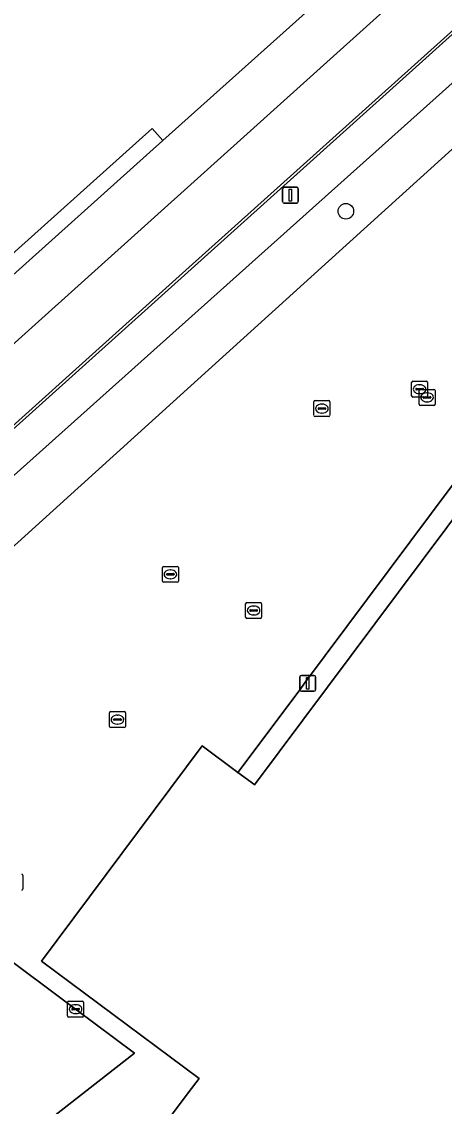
# Model space of a CAD drawing. Extents: x 159716 to 160783, y 383290 to 384031.
# Drawn here: x 160464.4 to 160490.9, y 383649.9 to 383718.1 of the extents above; entities that cross this region are included whole.
import ezdxf

# ---------------------------------------------------------------- set-up
doc = ezdxf.new("R2010")
doc.units = 0
for name, color, linetype in [('IMGEO_Boom', 7, 'Continuous'), ('IMGEO_Brandkraan', 7, 'Continuous'), ('IMGEO_Kolk', 7, 'Continuous'), ('IMGEO_Lichtmast', 7, 'Continuous'), ('IMGEO_Lijnafwatering', 7, 'Continuous'), ('IMGEO_Pand', 7, 'Continuous'), ('IMGEO_Pand_overbouw', 7, 'Continuous'), ('IMGEO_Parkeervlak_open', 7, 'Continuous'), ('IMGEO_Rijbaan_lokaal_gesloten', 7, 'Continuous'), ('IMGEO_Rijbaan_lokaal_open', 7, 'Continuous'), ('IMGEO_Rioolput', 7, 'Continuous'), ('IMGEO_Voetpad_open', 7, 'Continuous')]:
    doc.layers.add(name, color=color, linetype=linetype)

msp = doc.modelspace()

# ---------------------------------------------------------------- linework, layer by layer
at = {"layer": 'IMGEO_Boom'}
msp.add_circle((160484.723, 383706.16), 0.489, dxfattribs=at)
at = {"layer": 'IMGEO_Brandkraan'}
for p, q in [((160482.717, 383693.329), (160482.717, 383694.181)), ((160482.792, 383694.255), (160483.644, 383694.255)), ((160483.205, 383694.035), (160483.23, 383694.035)), ((160483.718, 383694.181), (160483.718, 383693.329)), ((160483.644, 383693.255), (160482.792, 383693.255)), ((160482.976, 383693.749), (160482.976, 383693.761)), ((160483.414, 383693.712), (160483.016, 383693.712)), ((160483.019, 383693.798), (160483.417, 383693.798)), ((160483.228, 383693.475), (160483.203, 383693.475)), ((160483.46, 383693.761), (160483.46, 383693.749))]:
    msp.add_line(p, q, dxfattribs=at)
for points in [[(160482.717, 383693.329), (160482.717, 383694.181)], [(160482.792, 383694.255), (160483.644, 383694.255)], [(160483.718, 383694.181), (160483.718, 383693.329)], [(160483.644, 383693.255), (160482.792, 383693.255)]]:
    msp.add_lwpolyline(points, dxfattribs=at)
for centre, radius, start, end in [((160482.794, 383694.179), 0.0765, 91.55205, 178.44795), ((160482.794, 383694.179), 0.0765, 91.55205, 178.44795), ((160483.642, 383694.179), 0.0765, 1.55205, 88.44795), ((160483.642, 383694.179), 0.0765, 1.55205, 88.44795), ((160482.794, 383693.331), 0.0765, 181.55205, 268.44795), ((160482.794, 383693.331), 0.0765, 181.55205, 268.44795), ((160483.016, 383693.758), 0.0403, 85.87752, 175.75265), ((160483.013, 383693.748), 0.0366, 178.93798, 274.71019), ((160483.417, 383693.755), 0.043, 264.86636, 352.45326), ((160483.421, 383693.76), 0.0386, 1.73085, 96.63898), ((160483.642, 383693.331), 0.0765, 271.55205, 358.44795), ((160483.642, 383693.331), 0.0765, 271.55205, 358.44795)]:
    msp.add_arc(centre, radius, start, end, dxfattribs=at)
for centre, major_axis, ratio, start_param, end_param in [((160483.204, 383693.755), (-0.387, 0.002), 0.722429, 4.712389, 7.853982), ((160483.229, 383693.755), (-0.39, 0.002), 0.717154, 1.570796, 4.712389)]:
    msp.add_ellipse(centre, major_axis=major_axis, ratio=ratio, start_param=start_param, end_param=end_param, dxfattribs=at)
at = {"layer": 'IMGEO_Kolk'}
for p, q in [((160488.858, 383694.546), (160488.858, 383695.398)), ((160488.933, 383695.472), (160489.785, 383695.472)), ((160489.346, 383695.252), (160489.371, 383695.252)), ((160489.859, 383695.398), (160489.859, 383694.546)), ((160489.117, 383694.966), (160489.117, 383694.978)), ((160489.555, 383694.929), (160489.157, 383694.929)), ((160489.16, 383695.015), (160489.558, 383695.015)), ((160489.369, 383694.692), (160489.344, 383694.692)), ((160489.601, 383694.978), (160489.601, 383694.966)), ((160489.785, 383694.472), (160488.933, 383694.472)), ((160473.195, 383682.908), (160473.195, 383683.76)), ((160473.27, 383683.834), (160474.122, 383683.834)), ((160473.683, 383683.614), (160473.708, 383683.614)), ((160474.196, 383683.76), (160474.196, 383682.908)), ((160473.454, 383683.328), (160473.454, 383683.34)), ((160473.892, 383683.291), (160473.494, 383683.291)), ((160473.497, 383683.377), (160473.895, 383683.377)), ((160473.706, 383683.054), (160473.681, 383683.054)), ((160473.938, 383683.34), (160473.938, 383683.328)), ((160474.122, 383682.834), (160473.27, 383682.834)), ((160478.5, 383681.562), (160479.352, 383681.562)), ((160478.425, 383680.636), (160478.425, 383681.488)), ((160478.684, 383681.056), (160478.684, 383681.068)), ((160479.122, 383681.019), (160478.724, 383681.019)), ((160478.727, 383681.105), (160479.125, 383681.105)), ((160478.913, 383681.342), (160478.938, 383681.342)), ((160479.168, 383681.068), (160479.168, 383681.056)), ((160479.426, 383681.488), (160479.426, 383680.636)), ((160479.352, 383680.562), (160478.5, 383680.562)), ((160478.936, 383680.782), (160478.911, 383680.782)), ((160469.87, 383673.776), (160469.87, 383674.628)), ((160469.945, 383674.702), (160470.797, 383674.702)), ((160470.129, 383674.196), (160470.129, 383674.208)), ((160470.567, 383674.159), (160470.169, 383674.159)), ((160470.172, 383674.245), (160470.57, 383674.245)), ((160470.358, 383674.482), (160470.383, 383674.482)), ((160470.613, 383674.208), (160470.613, 383674.196)), ((160470.871, 383674.628), (160470.871, 383673.776)), ((160470.797, 383673.702), (160469.945, 383673.702)), ((160470.381, 383673.922), (160470.356, 383673.922)), ((160464.424, 383664.405), (160464.424, 383663.553)), ((160467.236, 383655.573), (160467.236, 383656.425)), ((160467.311, 383656.499), (160468.163, 383656.499)), ((160468.237, 383656.425), (160468.237, 383655.573)), ((160467.495, 383655.993), (160467.495, 383656.005)), ((160467.933, 383655.956), (160467.535, 383655.956)), ((160467.538, 383656.042), (160467.936, 383656.042)), ((160467.747, 383655.719), (160467.722, 383655.719)), ((160467.724, 383656.279), (160467.749, 383656.279)), ((160467.979, 383656.005), (160467.979, 383655.993)), ((160468.163, 383655.499), (160467.311, 383655.499))]:
    msp.add_line(p, q, dxfattribs=at)
for points in [[(160488.858, 383694.546), (160488.858, 383695.398)], [(160488.933, 383695.472), (160489.785, 383695.472)], [(160489.859, 383695.398), (160489.859, 383694.546)], [(160489.785, 383694.472), (160488.933, 383694.472)], [(160473.195, 383682.908), (160473.195, 383683.76)], [(160473.27, 383683.834), (160474.122, 383683.834)], [(160474.196, 383683.76), (160474.196, 383682.908)], [(160474.122, 383682.834), (160473.27, 383682.834)], [(160478.5, 383681.562), (160479.352, 383681.562)], [(160478.425, 383680.636), (160478.425, 383681.488)], [(160479.426, 383681.488), (160479.426, 383680.636)], [(160479.352, 383680.562), (160478.5, 383680.562)], [(160469.87, 383673.776), (160469.87, 383674.628)], [(160469.945, 383674.702), (160470.797, 383674.702)], [(160470.871, 383674.628), (160470.871, 383673.776)], [(160470.797, 383673.702), (160469.945, 383673.702)], [(160464.424, 383664.405), (160464.424, 383663.553)], [(160467.236, 383655.573), (160467.236, 383656.425)], [(160467.311, 383656.499), (160468.163, 383656.499)], [(160468.237, 383656.425), (160468.237, 383655.573)], [(160468.163, 383655.499), (160467.311, 383655.499)]]:
    msp.add_lwpolyline(points, dxfattribs=at)
for centre, radius, start, end in [((160488.935, 383695.396), 0.0765, 91.55205, 178.44795), ((160488.935, 383695.396), 0.0765, 91.55205, 178.44795), ((160489.783, 383695.396), 0.0765, 1.55205, 88.44795), ((160489.783, 383695.396), 0.0765, 1.55205, 88.44795), ((160488.935, 383694.548), 0.0765, 181.55205, 268.44795), ((160488.935, 383694.548), 0.0765, 181.55205, 268.44795), ((160489.157, 383694.975), 0.0403, 85.87752, 175.75265), ((160489.154, 383694.965), 0.0366, 178.93798, 274.71019), ((160489.558, 383694.972), 0.043, 264.86636, 352.45326), ((160489.562, 383694.977), 0.0386, 1.73085, 96.63898), ((160489.783, 383694.548), 0.0765, 271.55205, 358.44795), ((160489.783, 383694.548), 0.0765, 271.55205, 358.44795), ((160473.272, 383683.758), 0.0765, 91.55205, 178.44795), ((160473.272, 383683.758), 0.0765, 91.55205, 178.44795), ((160474.12, 383683.758), 0.0765, 1.55205, 88.44795), ((160474.12, 383683.758), 0.0765, 1.55205, 88.44795), ((160473.272, 383682.91), 0.0765, 181.55205, 268.44795), ((160473.272, 383682.91), 0.0765, 181.55205, 268.44795), ((160473.494, 383683.337), 0.0403, 85.87752, 175.75265), ((160473.491, 383683.327), 0.0366, 178.93798, 274.71019), ((160473.895, 383683.334), 0.043, 264.86636, 352.45326), ((160473.899, 383683.339), 0.0386, 1.73085, 96.63898), ((160474.12, 383682.91), 0.0765, 271.55205, 358.44795), ((160474.12, 383682.91), 0.0765, 271.55205, 358.44795), ((160478.502, 383681.486), 0.0765, 91.55205, 178.44795), ((160478.502, 383681.486), 0.0765, 91.55205, 178.44795), ((160479.35, 383681.486), 0.0765, 1.55205, 88.44795), ((160479.35, 383681.486), 0.0765, 1.55205, 88.44795), ((160478.724, 383681.065), 0.0403, 85.87752, 175.75265), ((160478.721, 383681.055), 0.0366, 178.93798, 274.71019), ((160479.125, 383681.062), 0.043, 264.86636, 352.45326), ((160479.129, 383681.067), 0.0386, 1.73085, 96.63898), ((160478.502, 383680.638), 0.0765, 181.55205, 268.44795), ((160478.502, 383680.638), 0.0765, 181.55205, 268.44795), ((160479.35, 383680.638), 0.0765, 271.55205, 358.44795), ((160479.35, 383680.638), 0.0765, 271.55205, 358.44795), ((160469.947, 383674.626), 0.0765, 91.55205, 178.44795), ((160469.947, 383674.626), 0.0765, 91.55205, 178.44795), ((160470.169, 383674.205), 0.0403, 85.87752, 175.75265), ((160470.166, 383674.195), 0.0366, 178.93798, 274.71019), ((160470.57, 383674.202), 0.043, 264.86636, 352.45326), ((160470.574, 383674.207), 0.0386, 1.73085, 96.63898), ((160470.795, 383674.626), 0.0765, 1.55205, 88.44795), ((160470.795, 383674.626), 0.0765, 1.55205, 88.44795), ((160469.947, 383673.778), 0.0765, 181.55205, 268.44795), ((160469.947, 383673.778), 0.0765, 181.55205, 268.44795), ((160470.795, 383673.778), 0.0765, 271.55205, 358.44795), ((160470.795, 383673.778), 0.0765, 271.55205, 358.44795), ((160464.348, 383664.403), 0.0765, 1.55205, 88.44795), ((160464.348, 383664.403), 0.0765, 1.55205, 88.44795), ((160464.348, 383663.555), 0.0765, 271.55205, 358.44795), ((160464.348, 383663.555), 0.0765, 271.55205, 358.44795), ((160467.313, 383656.423), 0.0765, 91.55205, 178.44795), ((160467.313, 383656.423), 0.0765, 91.55205, 178.44795), ((160468.161, 383656.423), 0.0765, 1.55205, 88.44795), ((160468.161, 383656.423), 0.0765, 1.55205, 88.44795), ((160467.535, 383656.002), 0.0403, 85.87752, 175.75265), ((160467.532, 383655.992), 0.0366, 178.93798, 274.71019), ((160467.936, 383655.999), 0.043, 264.86636, 352.45326), ((160467.94, 383656.004), 0.0386, 1.73085, 96.63898), ((160467.313, 383655.575), 0.0765, 181.55205, 268.44795), ((160467.313, 383655.575), 0.0765, 181.55205, 268.44795), ((160468.161, 383655.575), 0.0765, 271.55205, 358.44795), ((160468.161, 383655.575), 0.0765, 271.55205, 358.44795)]:
    msp.add_arc(centre, radius, start, end, dxfattribs=at)
for centre, major_axis, ratio, start_param, end_param in [((160489.345, 383694.972), (-0.387, 0.002), 0.722429, 4.712389, 7.853982), ((160489.37, 383694.972), (-0.39, 0.002), 0.717154, 1.570796, 4.712389), ((160473.682, 383683.334), (-0.387, 0.002), 0.722429, 4.712389, 7.853982), ((160473.707, 383683.334), (-0.39, 0.002), 0.717154, 1.570796, 4.712389), ((160478.912, 383681.062), (-0.387, 0.002), 0.722429, 4.712389, 7.853982), ((160478.937, 383681.062), (-0.39, 0.002), 0.717154, 1.570796, 4.712389), ((160470.357, 383674.202), (-0.387, 0.002), 0.722429, 4.712389, 7.853982), ((160470.382, 383674.202), (-0.39, 0.002), 0.717154, 1.570796, 4.712389), ((160467.723, 383655.999), (-0.387, 0.002), 0.722429, 4.712389, 7.853982), ((160467.748, 383655.999), (-0.39, 0.002), 0.717154, 1.570796, 4.712389)]:
    msp.add_ellipse(centre, major_axis=major_axis, ratio=ratio, start_param=start_param, end_param=end_param, dxfattribs=at)
at = {"layer": 'IMGEO_Lichtmast'}
for p, q in [((160480.746, 383706.763), (160480.746, 383707.563)), ((160480.746, 383707.563), (160480.746, 383706.763)), ((160480.846, 383707.663), (160481.636, 383707.663)), ((160481.636, 383707.663), (160480.846, 383707.663)), ((160481.736, 383707.563), (160481.736, 383706.763)), ((160481.736, 383706.763), (160481.736, 383707.563)), ((160481.636, 383706.663), (160480.846, 383706.663)), ((160480.846, 383706.663), (160481.636, 383706.663)), ((160481.83, 383676.082), (160481.83, 383676.882)), ((160481.83, 383676.882), (160481.83, 383676.082)), ((160481.93, 383676.982), (160482.72, 383676.982)), ((160482.72, 383676.982), (160481.93, 383676.982)), ((160482.82, 383676.882), (160482.82, 383676.082)), ((160482.82, 383676.082), (160482.82, 383676.882)), ((160482.72, 383675.982), (160481.93, 383675.982)), ((160481.93, 383675.982), (160482.72, 383675.982))]:
    msp.add_line(p, q, dxfattribs=at)
for points in [[(160481.166, 383707.538), (160481.316, 383707.538), (160481.316, 383706.788), (160481.166, 383706.788), (160481.166, 383707.538)], [(160482.25, 383676.857), (160482.4, 383676.857), (160482.4, 383676.107), (160482.25, 383676.107), (160482.25, 383676.857)]]:
    msp.add_lwpolyline(points, dxfattribs=at)
for centre, start, end in [((160480.846, 383707.563), 90, 180), ((160480.846, 383707.563), 90, 180), ((160481.636, 383707.563), 0, 90), ((160481.636, 383707.563), 360, 90), ((160480.846, 383706.763), 180, 270), ((160480.846, 383706.763), 180, 270), ((160481.636, 383706.763), 270, 0), ((160481.636, 383706.763), 270, 0), ((160481.93, 383676.882), 90, 180), ((160481.93, 383676.882), 90, 180), ((160482.72, 383676.882), 0, 90), ((160482.72, 383676.882), 360, 90), ((160481.93, 383676.082), 180, 270), ((160481.93, 383676.082), 180, 270), ((160482.72, 383676.082), 270, 0), ((160482.72, 383676.082), 270, 0)]:
    msp.add_arc(centre, 0.1, start, end, dxfattribs=at)
at = {"layer": 'IMGEO_Lijnafwatering'}
for points in [[(160474.884, 383702.634), (160491.905, 383717.93)], [(160457.864, 383687.337), (160474.884, 383702.634)]]:
    msp.add_lwpolyline(points, dxfattribs=at)
at = {"layer": 'IMGEO_Pand'}
msp.add_lwpolyline([(160465.484, 383726.369), (160465.318, 383726.149), (160463.492, 383723.723), (160463.016, 383723.091), (160461.185, 383720.658), (160456.093, 383713.894), (160454.264, 383711.464), (160451.481, 383707.776), (160449.667, 383705.34), (160447.349, 383702.259), (160442.59, 383695.927), (160439.912, 383693.513), (160439.322, 383692.985), (160437.003, 383690.909), (160430.707, 383685.241), (160421.081, 383676.575), (160428.304, 383670.305), (160441.829, 383682.447), (160441.161, 383683.191), (160472.544, 383711.353), (160473.211, 383710.608), (160488.344, 383724.171), (160472.749, 383735.87)], close=True, dxfattribs=at)
msp.add_lwpolyline([(160529.268, 383722.157), (160526.094, 383717.895), (160530.273, 383714.716), (160525.106, 383707.751), (160520.807, 383710.802), (160513.468, 383716.274), (160500, 383698.238), (160495.036, 383691.59), (160494.039, 383690.254), (160479.045, 383670.175), (160478.993, 383670.104), (160477.943, 383670.885), (160475.693, 383672.562), (160465.601, 383659.017), (160475.494, 383651.646), (160474.814, 383650.733), (160472.391, 383647.481)], dxfattribs=at)
at = {"layer": 'IMGEO_Pand_overbouw'}
msp.add_lwpolyline([(160329.238, 383785.121), (160331.99, 383780.945), (160334.29, 383776.804), (160336.214, 383773.114), (160339.132, 383767.518), (160356.871, 383731.789), (160405.652, 383690.358), (160410.402, 383695.422), (160427.513, 383682.61), (160420.977, 383676.643), (160427.906, 383670.57), (160434.977, 383677.001), (160452.682, 383663.643), (160457.733, 383668.166), (160454.133, 383672.121), (160456.593, 383674.32), (160452.291, 383679.222), (160501.162, 383722.964), (160422.396, 383781.748), (160424.644, 383785.027)], dxfattribs=at)
msp.add_lwpolyline([(160473.211, 383710.608), (160472.544, 383711.353), (160441.161, 383683.191), (160441.829, 383682.447)], close=True, dxfattribs=at)
at = {"layer": 'IMGEO_Parkeervlak_open'}
msp.add_lwpolyline([(160492.451, 383718.22), (160455.871, 383685.337), (160461.87, 383683.323), (160495.622, 383713.881)], dxfattribs=at)
msp.add_lwpolyline([(160471.444, 383653.242), (160467.741, 383655.998), (160462.624, 383659.806), (160451.903, 383650.55), (160458.255, 383642.934)], close=True, dxfattribs=at)
at = {"layer": 'IMGEO_Rijbaan_lokaal_gesloten'}
for points in [[(160490.187, 383721.539), (160439.552, 383675.987), (160428.732, 383666.265), (160428.013, 383665.636), (160430.032, 383663.328), (160436.769, 383669.383)], [(160455.871, 383685.337), (160492.451, 383718.22)]]:
    msp.add_lwpolyline(points, dxfattribs=at)
at = {"layer": 'IMGEO_Rijbaan_lokaal_open'}
for points in [[(160472.391, 383647.481), (160474.814, 383650.733), (160475.494, 383651.646), (160465.601, 383659.017), (160475.693, 383672.562), (160477.943, 383670.885), (160481.843, 383676.104), (160482.125, 383676.485), (160491.4, 383688.916), (160495.933, 383694.937), (160500, 383700.362), (160512.481, 383717.01), (160513.468, 383716.274), (160520.807, 383710.802), (160520.984, 383711.039), (160522.448, 383713.004), (160526.094, 383717.895), (160529.268, 383722.157)], [(160495.622, 383713.881), (160461.87, 383683.323), (160455.768, 383677.799), (160455.368, 383677.437), (160454.493, 383676.645), (160456.593, 383674.32), (160460.119, 383670.302), (160457.733, 383668.166), (160453.792, 383664.613), (160445.679, 383673.664), (160444.833, 383672.906), (160444.413, 383672.529), (160443.167, 383673.918), (160442.471, 383673.286), (160441.198, 383672.069), (160441.024, 383671.902), (160440.989, 383671.878), (160444.47, 383667.994), (160441.834, 383665.845), (160445.254, 383662.774), (160438.343, 383655.078), (160433.859, 383659.342), (160429.833, 383656.06), (160438.296, 383647.241)]]:
    msp.add_lwpolyline(points, dxfattribs=at)
msp.add_lwpolyline([(160458.255, 383642.934), (160451.903, 383650.55), (160462.624, 383659.806), (160467.741, 383655.998), (160471.444, 383653.242)], close=True, dxfattribs=at)
at = {"layer": 'IMGEO_Rioolput'}
for p, q in [((160489.329, 383694.03), (160489.329, 383694.882)), ((160489.404, 383694.956), (160490.256, 383694.956)), ((160489.631, 383694.499), (160490.029, 383694.499)), ((160489.817, 383694.736), (160489.842, 383694.736)), ((160490.33, 383694.882), (160490.33, 383694.03)), ((160490.256, 383693.956), (160489.404, 383693.956)), ((160489.588, 383694.45), (160489.588, 383694.462)), ((160490.026, 383694.413), (160489.628, 383694.413)), ((160489.84, 383694.176), (160489.815, 383694.176)), ((160490.072, 383694.462), (160490.072, 383694.45))]:
    msp.add_line(p, q, dxfattribs=at)
for points in [[(160489.329, 383694.03), (160489.329, 383694.882)], [(160489.404, 383694.956), (160490.256, 383694.956)], [(160490.33, 383694.882), (160490.33, 383694.03)], [(160490.256, 383693.956), (160489.404, 383693.956)]]:
    msp.add_lwpolyline(points, dxfattribs=at)
for centre, radius, start, end in [((160489.406, 383694.88), 0.0765, 91.55205, 178.44795), ((160489.406, 383694.88), 0.0765, 91.55205, 178.44795), ((160489.628, 383694.459), 0.0403, 85.87752, 175.75265), ((160490.033, 383694.461), 0.0386, 1.73085, 96.63898), ((160490.254, 383694.88), 0.0765, 1.55205, 88.44795), ((160490.254, 383694.88), 0.0765, 1.55205, 88.44795), ((160489.406, 383694.032), 0.0765, 181.55205, 268.44795), ((160489.406, 383694.032), 0.0765, 181.55205, 268.44795), ((160489.625, 383694.449), 0.0366, 178.93798, 274.71019), ((160490.029, 383694.456), 0.043, 264.86636, 352.45326), ((160490.254, 383694.032), 0.0765, 271.55205, 358.44795), ((160490.254, 383694.032), 0.0765, 271.55205, 358.44795)]:
    msp.add_arc(centre, radius, start, end, dxfattribs=at)
for centre, major_axis, ratio, start_param, end_param in [((160489.816, 383694.456), (-0.387, 0.002), 0.722429, 4.712389, 7.853982), ((160489.841, 383694.456), (-0.39, 0.002), 0.717154, 1.570796, 4.712389)]:
    msp.add_ellipse(centre, major_axis=major_axis, ratio=ratio, start_param=start_param, end_param=end_param, dxfattribs=at)
at = {"layer": 'IMGEO_Voetpad_open'}
for points in [[(160490.187, 383721.539), (160488.344, 383724.171), (160473.211, 383710.608), (160441.829, 383682.447), (160428.304, 383670.305), (160426.221, 383667.766), (160424.395, 383666.693), (160421.375, 383664.839), (160424.015, 383662.084), (160427.988, 383665.614), (160428.013, 383665.636), (160428.732, 383666.265), (160439.552, 383675.987)], [(160513.468, 383716.274), (160512.481, 383717.01), (160500, 383700.362), (160495.933, 383694.937), (160491.4, 383688.916), (160482.125, 383676.485), (160481.843, 383676.104), (160477.943, 383670.885), (160478.993, 383670.104), (160479.045, 383670.175), (160494.039, 383690.254), (160495.036, 383691.59), (160500, 383698.238)], [(160473.211, 383710.608), (160472.544, 383711.353), (160441.161, 383683.191), (160441.829, 383682.447)]]:
    msp.add_lwpolyline(points, close=True, dxfattribs=at)

doc.saveas('drawing.dxf')
